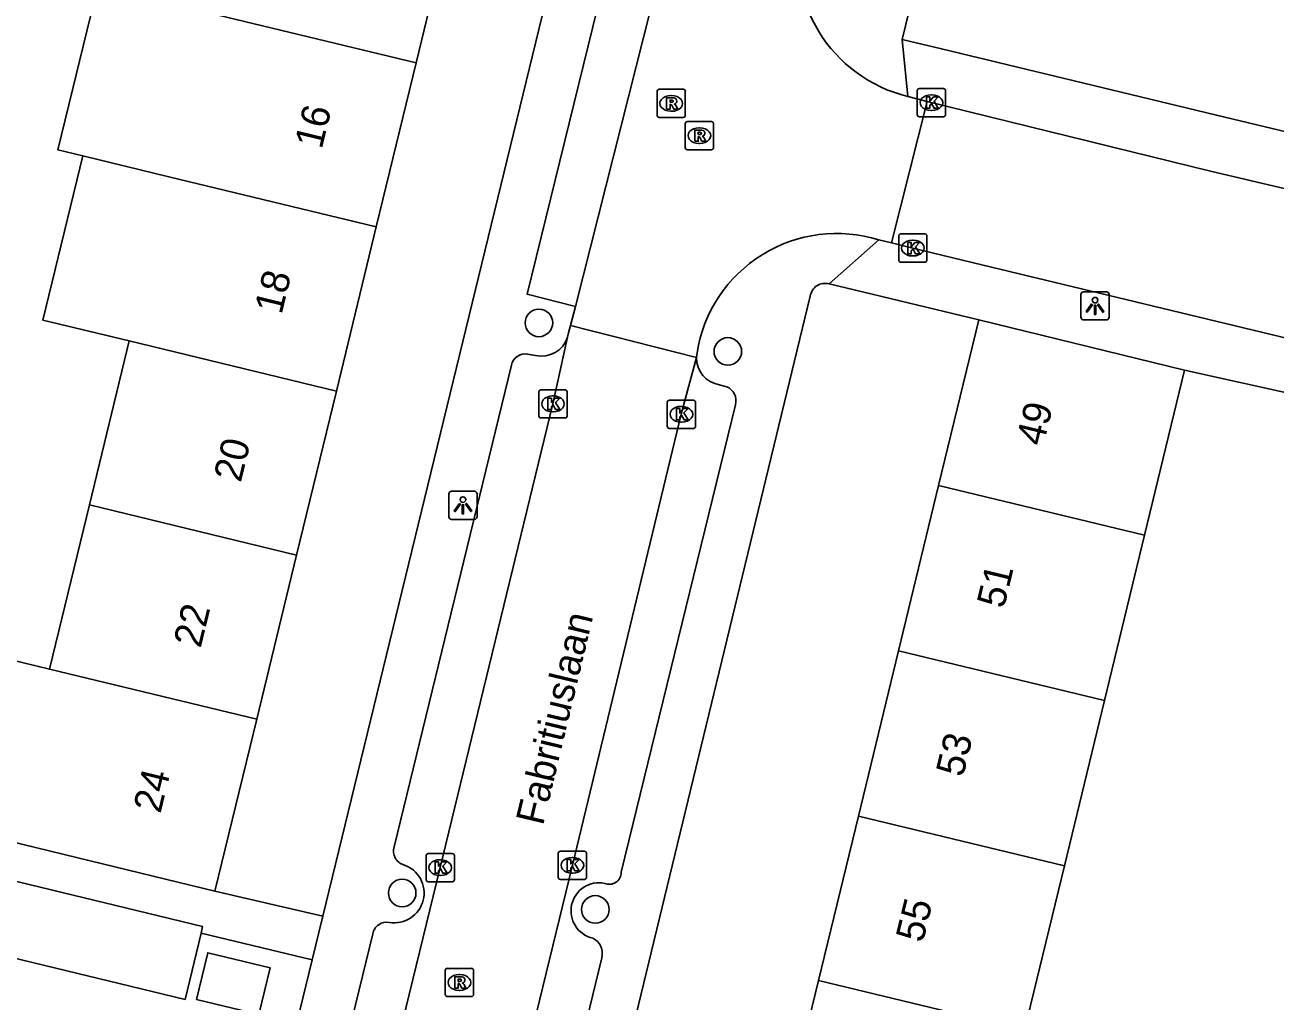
# Model space of a CAD drawing. Extents: x 162812 to 163818, y 381639 to 382470.
# Drawn here: x 163663.99 to 163708.26, y 382099.66 to 382134.24 of the extents above; entities that cross this region are included whole.
import ezdxf

# ---------------------------------------------------------------- set-up
doc = ezdxf.new("R2010")
doc.units = 0
for name, color, linetype in [('IMGEO_Boom', 7, 'Continuous'), ('IMGEO_Kolk', 7, 'Continuous'), ('IMGEO_Lichtpunt', 7, 'Continuous'), ('IMGEO_Muur', 7, 'Continuous'), ('IMGEO_Openbare_ruimte_label', 7, 'Continuous'), ('IMGEO_Pand', 7, 'Continuous'), ('IMGEO_Pand_nummerreeks', 7, 'Continuous'), ('IMGEO_Rijbaan_lokaal_open', 7, 'Continuous'), ('IMGEO_Rioolput', 7, 'Continuous'), ('IMGEO_Voetpad_open', 7, 'Continuous')]:
    doc.layers.add(name, color=color, linetype=linetype)

msp = doc.modelspace()

# ---------------------------------------------------------------- linework, layer by layer
at = {"layer": 'IMGEO_Boom'}
for centre in [(163682.191, 382123.683), (163688.881, 382122.671), (163677.348, 382103.485), (163684.187, 382102.902)]:
    msp.add_circle(centre, 0.489, dxfattribs=at)
at = {"layer": 'IMGEO_Kolk'}
for p, q in [((163695.592, 382131.06), (163695.592, 382131.912)), ((163695.667, 382131.986), (163696.519, 382131.986)), ((163696.08, 382131.766), (163696.105, 382131.766)), ((163696.593, 382131.912), (163696.593, 382131.06)), ((163696.103, 382131.206), (163696.078, 382131.206)), ((163696.519, 382130.986), (163695.667, 382130.986)), ((163694.933, 382125.907), (163694.933, 382126.759)), ((163695.008, 382126.833), (163695.86, 382126.833)), ((163695.934, 382126.759), (163695.934, 382125.907)), ((163695.421, 382126.613), (163695.446, 382126.613)), ((163695.444, 382126.053), (163695.419, 382126.053)), ((163695.86, 382125.833), (163695.008, 382125.833)), ((163682.188, 382120.388), (163682.188, 382121.24)), ((163682.263, 382121.314), (163683.115, 382121.314)), ((163682.676, 382121.094), (163682.701, 382121.094)), ((163683.189, 382121.24), (163683.189, 382120.388)), ((163682.699, 382120.534), (163682.674, 382120.534)), ((163686.737, 382120.019), (163686.737, 382120.871)), ((163686.812, 382120.945), (163687.664, 382120.945)), ((163687.225, 382120.725), (163687.25, 382120.725)), ((163687.738, 382120.871), (163687.738, 382120.019)), ((163683.115, 382120.314), (163682.263, 382120.314)), ((163687.248, 382120.165), (163687.223, 382120.165)), ((163687.664, 382119.945), (163686.812, 382119.945)), ((163678.194, 382103.958), (163678.194, 382104.81)), ((163678.269, 382104.884), (163679.121, 382104.884)), ((163678.682, 382104.664), (163678.707, 382104.664)), ((163679.195, 382104.81), (163679.195, 382103.958)), ((163682.875, 382104.04), (163682.875, 382104.892)), ((163682.95, 382104.966), (163683.802, 382104.966)), ((163683.363, 382104.746), (163683.388, 382104.746)), ((163683.876, 382104.892), (163683.876, 382104.04)), ((163683.386, 382104.186), (163683.361, 382104.186)), ((163679.121, 382103.884), (163678.269, 382103.884)), ((163678.705, 382104.104), (163678.68, 382104.104)), ((163683.802, 382103.966), (163682.95, 382103.966))]:
    msp.add_line(p, q, dxfattribs=at)
for points in [[(163695.592, 382131.06), (163695.592, 382131.912)], [(163695.667, 382131.986), (163696.519, 382131.986)], [(163695.913, 382131.686), (163696.036, 382131.686), (163696.036, 382131.535), (163696.166, 382131.686), (163696.33, 382131.686), (163696.184, 382131.535), (163696.337, 382131.286), (163696.185, 382131.286), (163696.1, 382131.45), (163696.036, 382131.383), (163696.036, 382131.286), (163695.913, 382131.286), (163695.913, 382131.686)], [(163696.593, 382131.912), (163696.593, 382131.06)], [(163696.519, 382130.986), (163695.667, 382130.986)], [(163694.933, 382125.907), (163694.933, 382126.759)], [(163695.008, 382126.833), (163695.86, 382126.833)], [(163695.934, 382126.759), (163695.934, 382125.907)], [(163695.254, 382126.533), (163695.377, 382126.533), (163695.377, 382126.382), (163695.507, 382126.533), (163695.671, 382126.533), (163695.525, 382126.382), (163695.678, 382126.133), (163695.526, 382126.133), (163695.441, 382126.297), (163695.377, 382126.23), (163695.377, 382126.133), (163695.254, 382126.133), (163695.254, 382126.533)], [(163695.86, 382125.833), (163695.008, 382125.833)], [(163682.188, 382120.388), (163682.188, 382121.24)], [(163682.263, 382121.314), (163683.115, 382121.314)], [(163682.509, 382121.014), (163682.632, 382121.014), (163682.632, 382120.863), (163682.762, 382121.014), (163682.926, 382121.014), (163682.78, 382120.863), (163682.933, 382120.614), (163682.781, 382120.614), (163682.696, 382120.778), (163682.632, 382120.711), (163682.632, 382120.614), (163682.509, 382120.614), (163682.509, 382121.014)], [(163683.189, 382121.24), (163683.189, 382120.388)], [(163686.737, 382120.019), (163686.737, 382120.871)], [(163686.812, 382120.945), (163687.664, 382120.945)], [(163687.058, 382120.645), (163687.181, 382120.645), (163687.181, 382120.494), (163687.311, 382120.645), (163687.475, 382120.645), (163687.329, 382120.494), (163687.482, 382120.245), (163687.33, 382120.245), (163687.245, 382120.409), (163687.181, 382120.342), (163687.181, 382120.245), (163687.058, 382120.245), (163687.058, 382120.645)], [(163687.738, 382120.871), (163687.738, 382120.019)], [(163683.115, 382120.314), (163682.263, 382120.314)], [(163687.664, 382119.945), (163686.812, 382119.945)], [(163678.194, 382103.958), (163678.194, 382104.81)], [(163678.269, 382104.884), (163679.121, 382104.884)], [(163679.195, 382104.81), (163679.195, 382103.958)], [(163682.875, 382104.04), (163682.875, 382104.892)], [(163682.95, 382104.966), (163683.802, 382104.966)], [(163683.196, 382104.666), (163683.319, 382104.666), (163683.319, 382104.515), (163683.449, 382104.666), (163683.613, 382104.666), (163683.467, 382104.515), (163683.62, 382104.266), (163683.468, 382104.266), (163683.383, 382104.43), (163683.319, 382104.363), (163683.319, 382104.266), (163683.196, 382104.266), (163683.196, 382104.666)], [(163683.876, 382104.892), (163683.876, 382104.04)], [(163678.515, 382104.584), (163678.638, 382104.584), (163678.638, 382104.433), (163678.768, 382104.584), (163678.932, 382104.584), (163678.786, 382104.433), (163678.939, 382104.184), (163678.787, 382104.184), (163678.702, 382104.348), (163678.638, 382104.281), (163678.638, 382104.184), (163678.515, 382104.184), (163678.515, 382104.584)], [(163679.121, 382103.884), (163678.269, 382103.884)], [(163683.802, 382103.966), (163682.95, 382103.966)]]:
    msp.add_lwpolyline(points, dxfattribs=at)
for centre, start, end in [((163695.669, 382131.91), 91.552, 178.448), ((163695.669, 382131.91), 91.552, 178.448), ((163696.517, 382131.91), 1.552, 88.448), ((163696.517, 382131.91), 1.552, 88.448), ((163695.669, 382131.062), 181.552, 268.448), ((163695.669, 382131.062), 181.552, 268.448), ((163696.517, 382131.062), 271.552, 358.448), ((163696.517, 382131.062), 271.552, 358.448), ((163695.01, 382126.757), 91.552, 178.448), ((163695.01, 382126.757), 91.552, 178.448), ((163695.858, 382126.757), 1.552, 88.448), ((163695.858, 382126.757), 1.552, 88.448), ((163695.01, 382125.909), 181.552, 268.448), ((163695.01, 382125.909), 181.552, 268.448), ((163695.858, 382125.909), 271.552, 358.448), ((163695.858, 382125.909), 271.552, 358.448), ((163682.265, 382121.238), 91.552, 178.448), ((163682.265, 382121.238), 91.552, 178.448), ((163683.113, 382121.238), 1.552, 88.448), ((163683.113, 382121.238), 1.552, 88.448), ((163686.814, 382120.869), 91.552, 178.448), ((163686.814, 382120.869), 91.552, 178.448), ((163687.662, 382120.869), 1.552, 88.448), ((163687.662, 382120.869), 1.552, 88.448), ((163682.265, 382120.39), 181.552, 268.448), ((163682.265, 382120.39), 181.552, 268.448), ((163683.113, 382120.39), 271.552, 358.448), ((163683.113, 382120.39), 271.552, 358.448), ((163686.814, 382120.021), 181.552, 268.448), ((163686.814, 382120.021), 181.552, 268.448), ((163687.662, 382120.021), 271.552, 358.448), ((163687.662, 382120.021), 271.552, 358.448), ((163678.271, 382104.808), 91.552, 178.448), ((163678.271, 382104.808), 91.552, 178.448), ((163679.119, 382104.808), 1.552, 88.448), ((163679.119, 382104.808), 1.552, 88.448), ((163682.952, 382104.89), 91.552, 178.448), ((163682.952, 382104.89), 91.552, 178.448), ((163683.8, 382104.89), 1.552, 88.448), ((163683.8, 382104.89), 1.552, 88.448), ((163678.271, 382103.96), 181.552, 268.448), ((163678.271, 382103.96), 181.552, 268.448), ((163679.119, 382103.96), 271.552, 358.448), ((163679.119, 382103.96), 271.552, 358.448), ((163682.952, 382104.042), 181.552, 268.448), ((163682.952, 382104.042), 181.552, 268.448), ((163683.8, 382104.042), 271.552, 358.448), ((163683.8, 382104.042), 271.552, 358.448)]:
    msp.add_arc(centre, 0.0765, start, end, dxfattribs=at)
for centre, major_axis, ratio, start_param, end_param in [((163696.079, 382131.486), (-0.387, 0.002), 0.722429, 4.712389, 7.853982), ((163696.104, 382131.486), (-0.39, 0.002), 0.717154, 1.570796, 4.712389), ((163695.42, 382126.333), (-0.387, 0.002), 0.722429, 4.712389, 7.853982), ((163695.445, 382126.333), (-0.39, 0.002), 0.717154, 1.570796, 4.712389), ((163682.675, 382120.814), (-0.387, 0.002), 0.722429, 4.712389, 7.853982), ((163682.7, 382120.814), (-0.39, 0.002), 0.717154, 1.570796, 4.712389), ((163687.224, 382120.445), (-0.387, 0.002), 0.722429, 4.712389, 7.853982), ((163687.249, 382120.445), (-0.39, 0.002), 0.717154, 1.570796, 4.712389), ((163678.681, 382104.384), (-0.387, 0.002), 0.722429, 4.712389, 7.853982), ((163678.706, 382104.384), (-0.39, 0.002), 0.717154, 1.570796, 4.712389), ((163683.362, 382104.466), (-0.387, 0.002), 0.722429, 4.712389, 7.853982), ((163683.387, 382104.466), (-0.39, 0.002), 0.717154, 1.570796, 4.712389)]:
    msp.add_ellipse(centre, major_axis=major_axis, ratio=ratio, start_param=start_param, end_param=end_param, dxfattribs=at)
at = {"layer": 'IMGEO_Lichtpunt'}
for p, q in [((163701.389, 382124.689), (163701.389, 382123.882)), ((163701.389, 382124.689), (163701.389, 382123.882)), ((163702.291, 382124.784), (163701.483, 382124.784)), ((163702.291, 382124.784), (163701.483, 382124.784)), ((163702.385, 382123.882), (163702.385, 382124.689)), ((163702.385, 382123.882), (163702.385, 382124.689)), ((163701.483, 382123.788), (163702.291, 382123.788)), ((163701.483, 382123.788), (163702.291, 382123.788)), ((163679.002, 382117.623), (163679.002, 382116.816)), ((163679.002, 382117.623), (163679.002, 382116.816)), ((163679.904, 382117.718), (163679.096, 382117.718)), ((163679.904, 382117.718), (163679.096, 382117.718)), ((163679.998, 382116.816), (163679.998, 382117.623)), ((163679.998, 382116.816), (163679.998, 382117.623)), ((163679.096, 382116.722), (163679.904, 382116.722)), ((163679.096, 382116.722), (163679.904, 382116.722))]:
    msp.add_line(p, q, dxfattribs=at)
for points in [[(163701.763, 382124.353), (163701.802, 382124.325), (163701.614, 382124.063), (163701.576, 382124.09), (163701.763, 382124.353)], [(163701.865, 382124.305), (163701.912, 382124.305), (163701.912, 382123.983), (163701.865, 382123.983), (163701.865, 382124.305)], [(163701.975, 382124.325), (163702.013, 382124.352), (163702.2, 382124.09), (163702.161, 382124.062), (163701.975, 382124.325)], [(163679.376, 382117.287), (163679.415, 382117.259), (163679.227, 382116.997), (163679.189, 382117.024), (163679.376, 382117.287)], [(163679.478, 382117.239), (163679.525, 382117.239), (163679.525, 382116.917), (163679.478, 382116.917), (163679.478, 382117.239)], [(163679.588, 382117.259), (163679.626, 382117.286), (163679.813, 382117.024), (163679.774, 382116.996), (163679.588, 382117.259)]]:
    msp.add_lwpolyline(points, dxfattribs=at)
for centre in [(163701.888, 382124.487), (163679.501, 382117.421)]:
    msp.add_circle(centre, 0.0994, dxfattribs=at)
for centre, start, end in [((163701.483, 382124.689), 90, 180), ((163701.483, 382124.689), 90, 180), ((163702.291, 382124.689), 0, 90), ((163702.291, 382124.689), 0, 90), ((163701.483, 382123.882), 180, 270), ((163701.483, 382123.882), 180, 270), ((163702.291, 382123.882), 270, 0), ((163702.291, 382123.882), 270, 360), ((163679.096, 382117.623), 90, 180), ((163679.096, 382117.623), 90, 180), ((163679.904, 382117.623), 0, 90), ((163679.904, 382117.623), 0, 90), ((163679.096, 382116.816), 180, 270), ((163679.096, 382116.816), 180, 270), ((163679.904, 382116.816), 270, 0), ((163679.904, 382116.816), 270, 360)]:
    msp.add_arc(centre, 0.0946, start, end, dxfattribs=at)
at = {"layer": 'IMGEO_Muur'}
msp.add_lwpolyline([(163705.059, 382122.002), (163712.943, 382120.257)], dxfattribs=at)
at = {"layer": 'IMGEO_Pand'}
for points in [[(163677.838, 382132.893), (163679.247, 382138.702)], [(163666.031, 382129.6), (163665.153, 382129.813), (163666.564, 382135.622), (163667.437, 382135.411), (163670.489, 382134.672)], [(163670.489, 382134.672), (163677.838, 382132.893)], [(163676.428, 382127.085), (163677.838, 382132.893)], [(163667.676, 382123.044), (163664.622, 382123.783), (163666.031, 382129.6)], [(163676.428, 382127.085), (163669.083, 382128.862), (163666.031, 382129.6)], [(163675.016, 382121.268), (163676.428, 382127.085)], [(163697.769, 382123.794), (163696.345, 382117.922)], [(163697.769, 382123.794), (163705.059, 382122.002)], [(163666.27, 382117.235), (163667.676, 382123.044)], [(163675.016, 382121.268), (163667.676, 382123.044)], [(163703.643, 382116.163), (163705.059, 382122.002)], [(163673.606, 382115.459), (163675.016, 382121.268)], [(163696.345, 382117.922), (163694.925, 382112.065)], [(163696.345, 382117.922), (163703.643, 382116.163)], [(163664.862, 382111.417), (163666.27, 382117.235)], [(163666.27, 382117.235), (163673.606, 382115.459)], [(163702.222, 382110.307), (163703.643, 382116.163)], [(163672.195, 382109.642), (163673.606, 382115.459)], [(163659.983, 382106.159), (163661.455, 382112.242), (163664.862, 382111.417)], [(163693.505, 382106.209), (163694.925, 382112.065)], [(163694.925, 382112.065), (163702.222, 382110.307)], [(163672.195, 382109.642), (163664.862, 382111.417)], [(163700.801, 382104.451), (163702.222, 382110.307)], [(163670.717, 382103.554), (163672.195, 382109.642)], [(163659.983, 382106.159), (163663.39, 382105.333), (163665.859, 382104.734), (163670.717, 382103.554)], [(163692.093, 382100.382), (163693.505, 382106.209)], [(163693.505, 382106.209), (163700.801, 382104.451)], [(163700.801, 382104.451), (163699.388, 382098.624)], [(163663.355, 382103.971), (163670.28, 382102.296), (163670.224, 382102.065)], [(163670.224, 382102.065), (163669.656, 382099.715), (163662.731, 382101.39)], [(163670.059, 382099.713), (163670.459, 382101.368), (163672.666, 382100.834), (163672.266, 382099.179), (163670.059, 382099.713)], [(163690.67, 382094.516), (163692.093, 382100.382)], [(163699.388, 382098.624), (163692.093, 382100.382)]]:
    msp.add_lwpolyline(points, dxfattribs=at)
at = {"layer": 'IMGEO_Rijbaan_lokaal_open'}
for points in [[(163687.349, 382139.761), (163687.242, 382139.131), (163683.484, 382124.26)], [(163695.941, 382131.521), (163695.258, 382131.704)], [(163694.679, 382126.515), (163695.941, 382131.521)], [(163695.941, 382131.521), (163706.023, 382129.049), (163717.773, 382126.287)], [(163694.679, 382126.515), (163694.233, 382126.622)], [(163761.571, 382110.334), (163758.291, 382111.122), (163750.896, 382112.898), (163736.447, 382116.518), (163725.449, 382119.093), (163724.612, 382119.295), (163721.171, 382120.125), (163698.222, 382125.661), (163695.43, 382126.335), (163694.679, 382126.515)], [(163683.304, 382123.586), (163683.484, 382124.26)], [(163683.202, 382123.18), (163683.234, 382123.325), (163683.304, 382123.586)], [(163683.304, 382123.586), (163687.771, 382122.455)], [(163674.132, 382085.654), (163674.674, 382087.939), (163678.691, 382104.384), (163682.686, 382120.814), (163683.202, 382123.18)], [(163687.771, 382122.455), (163687.233, 382120.445), (163683.376, 382104.473), (163679.071, 382086.793), (163678.558, 382084.465)], [(163687.79, 382122.623), (163687.771, 382122.455)]]:
    msp.add_lwpolyline(points, dxfattribs=at)
for centre, radius, start, end in [((163696.478, 382136.691), 5.134, 166.8917, 256.2526), ((163692.738, 382121.841), 5.009, 72.6349, 171.0187)]:
    msp.add_arc(centre, radius, start, end, dxfattribs=at)
at = {"layer": 'IMGEO_Rioolput'}
for p, q in [((163686.375, 382131.034), (163686.375, 382131.886)), ((163686.45, 382131.96), (163687.302, 382131.96)), ((163686.863, 382131.74), (163686.888, 382131.74)), ((163687.376, 382131.886), (163687.376, 382131.034)), ((163686.886, 382131.18), (163686.861, 382131.18)), ((163687.302, 382130.96), (163686.45, 382130.96)), ((163687.373, 382129.89), (163687.373, 382130.742)), ((163687.448, 382130.816), (163688.3, 382130.816)), ((163688.374, 382130.742), (163688.374, 382129.89)), ((163687.861, 382130.596), (163687.886, 382130.596)), ((163687.884, 382130.036), (163687.859, 382130.036)), ((163688.3, 382129.816), (163687.448, 382129.816)), ((163678.875, 382099.89), (163678.875, 382100.742)), ((163678.95, 382100.816), (163679.802, 382100.816)), ((163679.876, 382100.742), (163679.876, 382099.89)), ((163679.363, 382100.596), (163679.388, 382100.596)), ((163679.802, 382099.816), (163678.95, 382099.816)), ((163679.386, 382100.036), (163679.361, 382100.036))]:
    msp.add_line(p, q, dxfattribs=at)
for points in [[(163686.375, 382131.034), (163686.375, 382131.886)], [(163686.45, 382131.96), (163687.302, 382131.96)], [(163686.964, 382131.658), (163686.712, 382131.66), (163686.712, 382131.26)], [(163687.376, 382131.886), (163687.376, 382131.034)], [(163686.712, 382131.26), (163686.836, 382131.26), (163686.836, 382131.422), (163686.847, 382131.422)], [(163686.89, 382131.579), (163686.836, 382131.579), (163686.836, 382131.498)], [(163686.836, 382131.498), (163686.888, 382131.498)], [(163686.894, 382131.393), (163686.965, 382131.26), (163687.105, 382131.26), (163687.04, 382131.386)], [(163687.302, 382130.96), (163686.45, 382130.96)], [(163687.373, 382129.89), (163687.373, 382130.742)], [(163687.448, 382130.816), (163688.3, 382130.816)], [(163688.374, 382130.742), (163688.374, 382129.89)], [(163687.962, 382130.514), (163687.71, 382130.516), (163687.71, 382130.116)], [(163687.71, 382130.116), (163687.834, 382130.116), (163687.834, 382130.278), (163687.845, 382130.278)], [(163687.888, 382130.435), (163687.834, 382130.435), (163687.834, 382130.354)], [(163687.834, 382130.354), (163687.886, 382130.354)], [(163687.892, 382130.249), (163687.963, 382130.116), (163688.103, 382130.116), (163688.038, 382130.242)], [(163688.3, 382129.816), (163687.448, 382129.816)], [(163678.875, 382099.89), (163678.875, 382100.742)], [(163678.95, 382100.816), (163679.802, 382100.816)], [(163679.876, 382100.742), (163679.876, 382099.89)], [(163679.464, 382100.514), (163679.212, 382100.516), (163679.212, 382100.116)], [(163679.212, 382100.116), (163679.336, 382100.116), (163679.336, 382100.278), (163679.347, 382100.278)], [(163679.39, 382100.435), (163679.336, 382100.435), (163679.336, 382100.354)], [(163679.336, 382100.354), (163679.388, 382100.354)], [(163679.394, 382100.249), (163679.465, 382100.116), (163679.605, 382100.116), (163679.54, 382100.242)], [(163679.802, 382099.816), (163678.95, 382099.816)]]:
    msp.add_lwpolyline(points, dxfattribs=at)
for centre, radius, start, end in [((163686.452, 382131.884), 0.0765, 91.552, 178.448), ((163686.452, 382131.884), 0.0765, 91.552, 178.448), ((163686.963, 382131.548), 0.109, 350.3612, 89.416), ((163687.3, 382131.884), 0.0765, 1.552, 88.448), ((163687.3, 382131.884), 0.0765, 1.552, 88.448), ((163686.846, 382131.369), 0.0533, 26.0293, 88.6989), ((163686.872, 382131.687), 0.19, 274.7715, 282.9687), ((163686.896, 382131.483), 0.0964, 77.0061, 93.1865), ((163686.91, 382131.54), 0.0378, 276.6634, 79.6772), ((163686.961, 382131.548), 0.112, 277.5842, 350.9817), ((163686.945, 382131.333), 0.108, 29.5134, 73.7905), ((163686.452, 382131.036), 0.0765, 181.552, 268.448), ((163686.452, 382131.036), 0.0765, 181.552, 268.448), ((163687.3, 382131.036), 0.0765, 271.552, 358.448), ((163687.3, 382131.036), 0.0765, 271.552, 358.448), ((163687.45, 382130.74), 0.0765, 91.552, 178.448), ((163687.45, 382130.74), 0.0765, 91.552, 178.448), ((163688.298, 382130.74), 0.0765, 1.552, 88.448), ((163688.298, 382130.74), 0.0765, 1.552, 88.448), ((163687.844, 382130.225), 0.0533, 26.0293, 88.6989), ((163687.87, 382130.543), 0.19, 274.7715, 282.9687), ((163687.894, 382130.339), 0.0964, 77.0061, 93.1865), ((163687.908, 382130.396), 0.0378, 276.6634, 79.6772), ((163687.961, 382130.404), 0.109, 350.3612, 89.416), ((163687.959, 382130.404), 0.112, 277.5842, 350.9817), ((163687.943, 382130.189), 0.108, 29.5134, 73.7905), ((163687.45, 382129.892), 0.0765, 181.552, 268.448), ((163687.45, 382129.892), 0.0765, 181.552, 268.448), ((163688.298, 382129.892), 0.0765, 271.552, 358.448), ((163688.298, 382129.892), 0.0765, 271.552, 358.448), ((163678.952, 382100.74), 0.0765, 91.552, 178.448), ((163678.952, 382100.74), 0.0765, 91.552, 178.448), ((163679.8, 382100.74), 0.0765, 1.552, 88.448), ((163679.8, 382100.74), 0.0765, 1.552, 88.448), ((163679.346, 382100.225), 0.0533, 26.0293, 88.6989), ((163679.372, 382100.543), 0.19, 274.7715, 282.9687), ((163679.396, 382100.339), 0.0964, 77.0061, 93.1865), ((163679.41, 382100.396), 0.0378, 276.6634, 79.6772), ((163679.463, 382100.404), 0.109, 350.3612, 89.416), ((163679.461, 382100.404), 0.112, 277.5842, 350.9817), ((163679.445, 382100.189), 0.108, 29.5134, 73.7905), ((163678.952, 382099.892), 0.0765, 181.552, 268.448), ((163678.952, 382099.892), 0.0765, 181.552, 268.448), ((163679.8, 382099.892), 0.0765, 271.552, 358.448), ((163679.8, 382099.892), 0.0765, 271.552, 358.448)]:
    msp.add_arc(centre, radius, start, end, dxfattribs=at)
for centre, major_axis, ratio, start_param, end_param in [((163686.862, 382131.46), (-0.387, 0.002), 0.722429, 4.712389, 7.853982), ((163686.887, 382131.46), (-0.39, 0.002), 0.717154, 1.570796, 4.712389), ((163687.86, 382130.316), (-0.387, 0.002), 0.722429, 4.712389, 7.853982), ((163687.885, 382130.316), (-0.39, 0.002), 0.717154, 1.570796, 4.712389), ((163679.362, 382100.316), (-0.387, 0.002), 0.722429, 4.712389, 7.853982), ((163679.387, 382100.316), (-0.39, 0.002), 0.717154, 1.570796, 4.712389)]:
    msp.add_ellipse(centre, major_axis=major_axis, ratio=ratio, start_param=start_param, end_param=end_param, dxfattribs=at)
at = {"layer": 'IMGEO_Voetpad_open'}
for points in [[(163691.539, 382172.477), (163674.535, 382102.663)], [(163695.055, 382133.724), (163697.186, 382142.448)], [(163683.484, 382124.26), (163681.774, 382124.701), (163685.427, 382139.569), (163685.575, 382140.18)], [(163695.258, 382131.704), (163695.055, 382133.724)], [(163712.899, 382129.439), (163706.186, 382131.039), (163696.447, 382133.388), (163695.055, 382133.724)], [(163694.233, 382126.622), (163692.472, 382125.062)], [(163692.472, 382125.062), (163697.769, 382123.794)], [(163677.713, 382066.467), (163691.802, 382124.629)], [(163681.792, 382122.573), (163682.073, 382122.533)], [(163677.065, 382105.115), (163681.215, 382122.182)], [(163705.059, 382122.002), (163712.943, 382120.257)], [(163688.592, 382121.493), (163688.84, 382121.423)], [(163689.149, 382120.783), (163685.106, 382104.219)], [(163674.535, 382102.663), (163670.717, 382103.554)], [(163674.535, 382102.663), (163674.16, 382101.123)], [(163674.16, 382101.123), (163670.224, 382102.065)], [(163672.745, 382087.426), (163676.304, 382102.035)], [(163669.376, 382081.48), (163674.16, 382101.123)], [(163684.415, 382101.187), (163680.612, 382085.558)]]:
    msp.add_lwpolyline(points, dxfattribs=at)
for centre, radius, start, end in [((163692.322, 382124.56), 0.524, 73.3361, 172.4105), ((163682.295, 382123.454), 0.948, 256.4525, 343.1793), ((163681.7, 382122.088), 0.494, 79.1987, 169.0478), ((163688.719, 382122.433), 0.949, 178.6744, 262.2825), ((163688.638, 382120.931), 0.532, 343.8946, 67.6491), ((163677.533, 382104.959), 0.493, 161.5564, 254.2298), ((163677.068, 382103.483), 1.055, 260.615, 71.709), ((163684.684, 382104.215), 0.422, 247.0657, 0.4947), ((163684.321, 382102.853), 0.994, 78.4285, 257.064), ((163676.801, 382101.946), 0.505, 79.1994, 169.8177), ((163683.848, 382101.35), 0.59, 343.9699, 64.9428)]:
    msp.add_arc(centre, radius, start, end, dxfattribs=at)

# ---------------------------------------------------------------- texts
at = {"layer": 'IMGEO_Openbare_ruimte_label'}
msp.add_text('Fabritiuslaan', height=1, rotation=76.5199, dxfattribs=at).set_placement((163682.333, 382105.845))
at = {"layer": 'IMGEO_Pand_nummerreeks'}
for s, rotation, p in [('16', 76.3581, (163674.497, 382129.812)), ('18', 76.3581, (163673.075, 382123.952)), ('49', 76.371, (163700.052, 382119.286)), ('20', 76.3581, (163671.63, 382118.003)), ('51', 76.371, (163698.656, 382113.533)), ('22', 76.3581, (163670.207, 382112.135)), ('53', 76.371, (163697.208, 382107.56)), ('24', 76.3581, (163668.784, 382106.276)), ('55', 76.371, (163695.787, 382101.696))]:
    msp.add_text(s, height=1, rotation=rotation, dxfattribs=at).set_placement(p)

doc.saveas('drawing.dxf')
